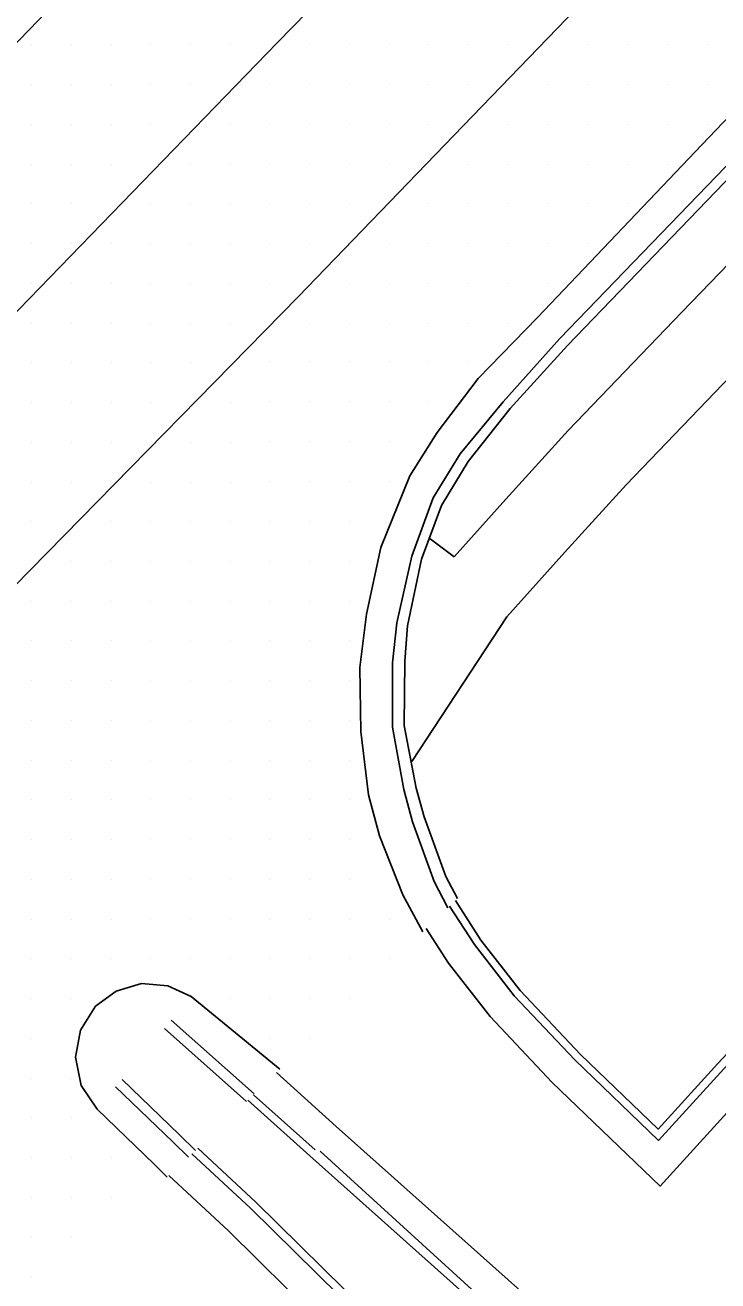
# Model space of a CAD drawing. Extents: x 1762120 to 1766775, y 709485 to 712965.
# Drawn here: x 1766058.3 to 1766101.9, y 709766 to 709845 of the extents above; entities that cross this region are included whole.
import ezdxf

# ---------------------------------------------------------------- set-up
doc = ezdxf.new("R2010")
doc.units = 0
for name, color, linetype in [('Exist DTM Drainline', 7, 'Continuous'), ('Exist DTM Scan Elevation Point', 7, 'Continuous'), ('Exist Roads Curbs', 7, 'Continuous'), ('Exist Roads EOP', 7, 'Continuous'), ('Exist Roads EOT', 7, 'Continuous'), ('PH Exist DTM Breakline', 7, 'Continuous')]:
    doc.layers.add(name, color=color, linetype=linetype)

msp = doc.modelspace()

# ---------------------------------------------------------------- linework, layer by layer
at = {"layer": 'Exist DTM Drainline'}
for points in [[(1766169.65, 709907.324), (1766166.951, 709904.348), (1766164.205, 709901.44), (1766153.955, 709890.491), (1766143.685, 709879.561), (1766133.308, 709868.591), (1766122.992, 709857.702), (1766112.648, 709846.84), (1766102.408, 709836.085), (1766091.991, 709825.291), (1766088.425, 709821.306), (1766085.713, 709818.035), (1766084.028, 709815.262), (1766082.667, 709811.583), (1766081.723, 709807.399), (1766081.459, 709804.869), (1766081.468, 709800.836), (1766082.178, 709796.899), (1766082.709, 709794.88), (1766084.074, 709791.118), (1766084.948, 709789.469)], [(1766072.763, 709777.764), (1766067.527, 709782.382)], [(1766068.626, 709773.777), (1766067.636, 709774.745), (1766064.031, 709778.188)]]:
    msp.add_lwpolyline(points, dxfattribs=at)
at = {"layer": 'Exist DTM Scan Elevation Point'}
for p, q in [((1766058.75, 709843.75), (1766058.75, 709843.75)), ((1766061.25, 709843.75), (1766061.25, 709843.75)), ((1766063.75, 709843.75), (1766063.75, 709843.75)), ((1766066.25, 709843.75), (1766066.25, 709843.75)), ((1766068.75, 709843.75), (1766068.75, 709843.75)), ((1766071.25, 709843.75), (1766071.25, 709843.75)), ((1766076.25, 709843.75), (1766076.25, 709843.75)), ((1766078.75, 709843.75), (1766078.75, 709843.75)), ((1766081.25, 709843.75), (1766081.25, 709843.75)), ((1766083.75, 709843.75), (1766083.75, 709843.75)), ((1766086.25, 709843.75), (1766086.25, 709843.75)), ((1766088.75, 709843.75), (1766088.75, 709843.75)), ((1766093.75, 709843.75), (1766093.75, 709843.75)), ((1766096.25, 709843.75), (1766096.25, 709843.75)), ((1766098.75, 709843.75), (1766098.75, 709843.75)), ((1766101.25, 709843.75), (1766101.25, 709843.75)), ((1766058.75, 709841.25), (1766058.75, 709841.25)), ((1766061.25, 709841.25), (1766061.25, 709841.25)), ((1766063.75, 709841.25), (1766063.75, 709841.25)), ((1766066.25, 709841.25), (1766066.25, 709841.25)), ((1766068.75, 709841.25), (1766068.75, 709841.25)), ((1766073.75, 709841.25), (1766073.75, 709841.25)), ((1766076.25, 709841.25), (1766076.25, 709841.25)), ((1766078.75, 709841.25), (1766078.75, 709841.25)), ((1766081.25, 709841.25), (1766081.25, 709841.25)), ((1766083.75, 709841.25), (1766083.75, 709841.25)), ((1766086.25, 709841.25), (1766086.25, 709841.25)), ((1766091.25, 709841.25), (1766091.25, 709841.25)), ((1766093.75, 709841.25), (1766093.75, 709841.25)), ((1766096.25, 709841.25), (1766096.25, 709841.25)), ((1766098.75, 709841.25), (1766098.75, 709841.25)), ((1766101.25, 709841.25), (1766101.25, 709841.25)), ((1766058.75, 709838.75), (1766058.75, 709838.75)), ((1766061.25, 709838.75), (1766061.25, 709838.75)), ((1766063.75, 709838.75), (1766063.75, 709838.75)), ((1766066.25, 709838.75), (1766066.25, 709838.75)), ((1766071.25, 709838.75), (1766071.25, 709838.75)), ((1766073.75, 709838.75), (1766073.75, 709838.75)), ((1766076.25, 709838.75), (1766076.25, 709838.75)), ((1766078.75, 709838.75), (1766078.75, 709838.75)), ((1766081.25, 709838.75), (1766081.25, 709838.75)), ((1766083.75, 709838.75), (1766083.75, 709838.75)), ((1766088.75, 709838.75), (1766088.75, 709838.75)), ((1766091.25, 709838.75), (1766091.25, 709838.75)), ((1766093.75, 709838.75), (1766093.75, 709838.75)), ((1766096.25, 709838.75), (1766096.25, 709838.75)), ((1766098.75, 709838.75), (1766098.75, 709838.75)), ((1766101.25, 709838.75), (1766101.25, 709838.75)), ((1766058.75, 709836.25), (1766058.75, 709836.25)), ((1766061.25, 709836.25), (1766061.25, 709836.25)), ((1766063.75, 709836.25), (1766063.75, 709836.25)), ((1766068.75, 709836.25), (1766068.75, 709836.25)), ((1766071.25, 709836.25), (1766071.25, 709836.25)), ((1766073.75, 709836.25), (1766073.75, 709836.25)), ((1766076.25, 709836.25), (1766076.25, 709836.25)), ((1766078.75, 709836.25), (1766078.75, 709836.25)), ((1766081.25, 709836.25), (1766081.25, 709836.25)), ((1766086.25, 709836.25), (1766086.25, 709836.25)), ((1766088.75, 709836.25), (1766088.75, 709836.25)), ((1766091.25, 709836.25), (1766091.25, 709836.25)), ((1766093.75, 709836.25), (1766093.75, 709836.25)), ((1766096.25, 709836.25), (1766096.25, 709836.25)), ((1766098.75, 709836.25), (1766098.75, 709836.25)), ((1766058.75, 709833.75), (1766058.75, 709833.75)), ((1766061.25, 709833.75), (1766061.25, 709833.75)), ((1766066.25, 709833.75), (1766066.25, 709833.75)), ((1766068.75, 709833.75), (1766068.75, 709833.75)), ((1766071.25, 709833.75), (1766071.25, 709833.75)), ((1766073.75, 709833.75), (1766073.75, 709833.75)), ((1766076.25, 709833.75), (1766076.25, 709833.75)), ((1766078.75, 709833.75), (1766078.75, 709833.75)), ((1766083.75, 709833.75), (1766083.75, 709833.75)), ((1766086.25, 709833.75), (1766086.25, 709833.75)), ((1766088.75, 709833.75), (1766088.75, 709833.75)), ((1766091.25, 709833.75), (1766091.25, 709833.75)), ((1766093.75, 709833.75), (1766093.75, 709833.75)), ((1766096.25, 709833.75), (1766096.25, 709833.75)), ((1766058.75, 709831.25), (1766058.75, 709831.25)), ((1766061.25, 709831.25), (1766061.25, 709831.25)), ((1766063.75, 709831.25), (1766063.75, 709831.25)), ((1766066.25, 709831.25), (1766066.25, 709831.25)), ((1766068.75, 709831.25), (1766068.75, 709831.25)), ((1766071.25, 709831.25), (1766071.25, 709831.25)), ((1766073.75, 709831.25), (1766073.75, 709831.25)), ((1766076.25, 709831.25), (1766076.25, 709831.25)), ((1766081.25, 709831.25), (1766081.25, 709831.25)), ((1766083.75, 709831.25), (1766083.75, 709831.25)), ((1766086.25, 709831.25), (1766086.25, 709831.25)), ((1766088.75, 709831.25), (1766088.75, 709831.25)), ((1766091.25, 709831.25), (1766091.25, 709831.25)), ((1766093.75, 709831.25), (1766093.75, 709831.25)), ((1766058.75, 709828.75), (1766058.75, 709828.75)), ((1766061.25, 709828.75), (1766061.25, 709828.75)), ((1766063.75, 709828.75), (1766063.75, 709828.75)), ((1766066.25, 709828.75), (1766066.25, 709828.75)), ((1766068.75, 709828.75), (1766068.75, 709828.75)), ((1766071.25, 709828.75), (1766071.25, 709828.75)), ((1766073.75, 709828.75), (1766073.75, 709828.75)), ((1766078.75, 709828.75), (1766078.75, 709828.75)), ((1766081.25, 709828.75), (1766081.25, 709828.75)), ((1766083.75, 709828.75), (1766083.75, 709828.75)), ((1766086.25, 709828.75), (1766086.25, 709828.75)), ((1766088.75, 709828.75), (1766088.75, 709828.75)), ((1766091.25, 709828.75), (1766091.25, 709828.75)), ((1766058.75, 709826.25), (1766058.75, 709826.25)), ((1766061.25, 709826.25), (1766061.25, 709826.25)), ((1766063.75, 709826.25), (1766063.75, 709826.25)), ((1766066.25, 709826.25), (1766066.25, 709826.25)), ((1766068.75, 709826.25), (1766068.75, 709826.25)), ((1766071.25, 709826.25), (1766071.25, 709826.25)), ((1766076.25, 709826.25), (1766076.25, 709826.25)), ((1766078.75, 709826.25), (1766078.75, 709826.25)), ((1766081.25, 709826.25), (1766081.25, 709826.25)), ((1766083.75, 709826.25), (1766083.75, 709826.25)), ((1766086.25, 709826.25), (1766086.25, 709826.25)), ((1766088.75, 709826.25), (1766088.75, 709826.25)), ((1766058.75, 709823.75), (1766058.75, 709823.75)), ((1766061.25, 709823.75), (1766061.25, 709823.75)), ((1766063.75, 709823.75), (1766063.75, 709823.75)), ((1766066.25, 709823.75), (1766066.25, 709823.75)), ((1766068.75, 709823.75), (1766068.75, 709823.75)), ((1766073.75, 709823.75), (1766073.75, 709823.75)), ((1766076.25, 709823.75), (1766076.25, 709823.75)), ((1766078.75, 709823.75), (1766078.75, 709823.75)), ((1766081.25, 709823.75), (1766081.25, 709823.75)), ((1766083.75, 709823.75), (1766083.75, 709823.75)), ((1766086.25, 709823.75), (1766086.25, 709823.75)), ((1766058.75, 709821.25), (1766058.75, 709821.25)), ((1766061.25, 709821.25), (1766061.25, 709821.25)), ((1766063.75, 709821.25), (1766063.75, 709821.25)), ((1766066.25, 709821.25), (1766066.25, 709821.25)), ((1766071.25, 709821.25), (1766071.25, 709821.25)), ((1766073.75, 709821.25), (1766073.75, 709821.25)), ((1766076.25, 709821.25), (1766076.25, 709821.25)), ((1766078.75, 709821.25), (1766078.75, 709821.25)), ((1766081.25, 709821.25), (1766081.25, 709821.25)), ((1766083.75, 709821.25), (1766083.75, 709821.25)), ((1766058.75, 709818.75), (1766058.75, 709818.75)), ((1766061.25, 709818.75), (1766061.25, 709818.75)), ((1766063.75, 709818.75), (1766063.75, 709818.75)), ((1766068.75, 709818.75), (1766068.75, 709818.75)), ((1766071.25, 709818.75), (1766071.25, 709818.75)), ((1766073.75, 709818.75), (1766073.75, 709818.75)), ((1766076.25, 709818.75), (1766076.25, 709818.75)), ((1766078.75, 709818.75), (1766078.75, 709818.75)), ((1766081.25, 709818.75), (1766081.25, 709818.75)), ((1766058.75, 709816.25), (1766058.75, 709816.25)), ((1766061.25, 709816.25), (1766061.25, 709816.25)), ((1766066.25, 709816.25), (1766066.25, 709816.25)), ((1766068.75, 709816.25), (1766068.75, 709816.25)), ((1766071.25, 709816.25), (1766071.25, 709816.25)), ((1766073.75, 709816.25), (1766073.75, 709816.25)), ((1766076.25, 709816.25), (1766076.25, 709816.25)), ((1766078.75, 709816.25), (1766078.75, 709816.25)), ((1766081.25, 709816.25), (1766081.25, 709816.25)), ((1766058.75, 709813.75), (1766058.75, 709813.75)), ((1766063.75, 709813.75), (1766063.75, 709813.75)), ((1766066.25, 709813.75), (1766066.25, 709813.75)), ((1766068.75, 709813.75), (1766068.75, 709813.75)), ((1766071.25, 709813.75), (1766071.25, 709813.75)), ((1766073.75, 709813.75), (1766073.75, 709813.75)), ((1766076.25, 709813.75), (1766076.25, 709813.75)), ((1766078.75, 709813.75), (1766078.75, 709813.75)), ((1766061.25, 709811.25), (1766061.25, 709811.25)), ((1766063.75, 709811.25), (1766063.75, 709811.25)), ((1766066.25, 709811.25), (1766066.25, 709811.25)), ((1766068.75, 709811.25), (1766068.75, 709811.25)), ((1766071.25, 709811.25), (1766071.25, 709811.25)), ((1766073.75, 709811.25), (1766073.75, 709811.25)), ((1766076.25, 709811.25), (1766076.25, 709811.25)), ((1766078.75, 709811.25), (1766078.75, 709811.25)), ((1766058.75, 709808.75), (1766058.75, 709808.75)), ((1766061.25, 709808.75), (1766061.25, 709808.75)), ((1766063.75, 709808.75), (1766063.75, 709808.75)), ((1766066.25, 709808.75), (1766066.25, 709808.75)), ((1766068.75, 709808.75), (1766068.75, 709808.75)), ((1766071.25, 709808.75), (1766071.25, 709808.75)), ((1766073.75, 709808.75), (1766073.75, 709808.75)), ((1766076.25, 709808.75), (1766076.25, 709808.75)), ((1766078.75, 709808.75), (1766078.75, 709808.75)), ((1766058.75, 709806.25), (1766058.75, 709806.25)), ((1766061.25, 709806.25), (1766061.25, 709806.25)), ((1766063.75, 709806.25), (1766063.75, 709806.25)), ((1766066.25, 709806.25), (1766066.25, 709806.25)), ((1766068.75, 709806.25), (1766068.75, 709806.25)), ((1766071.25, 709806.25), (1766071.25, 709806.25)), ((1766073.75, 709806.25), (1766073.75, 709806.25)), ((1766076.25, 709806.25), (1766076.25, 709806.25)), ((1766078.75, 709806.25), (1766078.75, 709806.25)), ((1766058.75, 709803.75), (1766058.75, 709803.75)), ((1766061.25, 709803.75), (1766061.25, 709803.75)), ((1766063.75, 709803.75), (1766063.75, 709803.75)), ((1766066.25, 709803.75), (1766066.25, 709803.75)), ((1766068.75, 709803.75), (1766068.75, 709803.75)), ((1766071.25, 709803.75), (1766071.25, 709803.75)), ((1766073.75, 709803.75), (1766073.75, 709803.75)), ((1766076.25, 709803.75), (1766076.25, 709803.75)), ((1766078.75, 709803.75), (1766078.75, 709803.75)), ((1766058.75, 709801.25), (1766058.75, 709801.25)), ((1766061.25, 709801.25), (1766061.25, 709801.25)), ((1766063.75, 709801.25), (1766063.75, 709801.25)), ((1766066.25, 709801.25), (1766066.25, 709801.25)), ((1766068.75, 709801.25), (1766068.75, 709801.25)), ((1766071.25, 709801.25), (1766071.25, 709801.25)), ((1766073.75, 709801.25), (1766073.75, 709801.25)), ((1766076.25, 709801.25), (1766076.25, 709801.25)), ((1766078.75, 709801.25), (1766078.75, 709801.25)), ((1766058.75, 709798.75), (1766058.75, 709798.75)), ((1766061.25, 709798.75), (1766061.25, 709798.75)), ((1766063.75, 709798.75), (1766063.75, 709798.75)), ((1766066.25, 709798.75), (1766066.25, 709798.75)), ((1766068.75, 709798.75), (1766068.75, 709798.75)), ((1766071.25, 709798.75), (1766071.25, 709798.75)), ((1766073.75, 709798.75), (1766073.75, 709798.75)), ((1766076.25, 709798.75), (1766076.25, 709798.75)), ((1766078.75, 709798.75), (1766078.75, 709798.75)), ((1766058.75, 709796.25), (1766058.75, 709796.25)), ((1766061.25, 709796.25), (1766061.25, 709796.25)), ((1766063.75, 709796.25), (1766063.75, 709796.25)), ((1766066.25, 709796.25), (1766066.25, 709796.25)), ((1766068.75, 709796.25), (1766068.75, 709796.25)), ((1766071.25, 709796.25), (1766071.25, 709796.25)), ((1766073.75, 709796.25), (1766073.75, 709796.25)), ((1766076.25, 709796.25), (1766076.25, 709796.25)), ((1766078.75, 709796.25), (1766078.75, 709796.25)), ((1766058.75, 709793.75), (1766058.75, 709793.75)), ((1766061.25, 709793.75), (1766061.25, 709793.75)), ((1766063.75, 709793.75), (1766063.75, 709793.75)), ((1766066.25, 709793.75), (1766066.25, 709793.75)), ((1766068.75, 709793.75), (1766068.75, 709793.75)), ((1766071.25, 709793.75), (1766071.25, 709793.75)), ((1766073.75, 709793.75), (1766073.75, 709793.75)), ((1766076.25, 709793.75), (1766076.25, 709793.75)), ((1766078.75, 709793.75), (1766078.75, 709793.75)), ((1766058.75, 709791.25), (1766058.75, 709791.25)), ((1766061.25, 709791.25), (1766061.25, 709791.25)), ((1766063.75, 709791.25), (1766063.75, 709791.25)), ((1766066.25, 709791.25), (1766066.25, 709791.25)), ((1766068.75, 709791.25), (1766068.75, 709791.25)), ((1766071.25, 709791.25), (1766071.25, 709791.25)), ((1766073.75, 709791.25), (1766073.75, 709791.25)), ((1766076.25, 709791.25), (1766076.25, 709791.25)), ((1766078.75, 709791.25), (1766078.75, 709791.25)), ((1766058.75, 709788.75), (1766058.75, 709788.75)), ((1766061.25, 709788.75), (1766061.25, 709788.75)), ((1766063.75, 709788.75), (1766063.75, 709788.75)), ((1766066.25, 709788.75), (1766066.25, 709788.75)), ((1766068.75, 709788.75), (1766068.75, 709788.75)), ((1766071.25, 709788.75), (1766071.25, 709788.75)), ((1766073.75, 709788.75), (1766073.75, 709788.75)), ((1766076.25, 709788.75), (1766076.25, 709788.75)), ((1766078.75, 709788.75), (1766078.75, 709788.75)), ((1766081.25, 709788.75), (1766081.25, 709788.75)), ((1766058.75, 709786.25), (1766058.75, 709786.25)), ((1766061.25, 709786.25), (1766061.25, 709786.25)), ((1766063.75, 709786.25), (1766063.75, 709786.25)), ((1766066.25, 709786.25), (1766066.25, 709786.25)), ((1766068.75, 709786.25), (1766068.75, 709786.25)), ((1766071.25, 709786.25), (1766071.25, 709786.25)), ((1766073.75, 709786.25), (1766073.75, 709786.25)), ((1766076.25, 709786.25), (1766076.25, 709786.25)), ((1766078.75, 709786.25), (1766078.75, 709786.25)), ((1766081.25, 709786.25), (1766081.25, 709786.25)), ((1766058.75, 709783.75), (1766058.75, 709783.75)), ((1766061.25, 709783.75), (1766061.25, 709783.75)), ((1766071.25, 709783.75), (1766071.25, 709783.75)), ((1766073.75, 709783.75), (1766073.75, 709783.75)), ((1766076.25, 709783.75), (1766076.25, 709783.75)), ((1766078.75, 709783.75), (1766078.75, 709783.75)), ((1766058.75, 709781.25), (1766058.75, 709781.25)), ((1766073.75, 709781.25), (1766073.75, 709781.25)), ((1766076.25, 709781.25), (1766076.25, 709781.25)), ((1766058.75, 709778.75), (1766058.75, 709778.75)), ((1766061.25, 709778.75), (1766061.25, 709778.75)), ((1766058.75, 709776.25), (1766058.75, 709776.25)), ((1766061.25, 709776.25), (1766061.25, 709776.25)), ((1766058.75, 709773.75), (1766058.75, 709773.75)), ((1766061.25, 709773.75), (1766061.25, 709773.75)), ((1766063.75, 709773.75), (1766063.75, 709773.75)), ((1766058.75, 709771.25), (1766058.75, 709771.25)), ((1766061.25, 709771.25), (1766061.25, 709771.25)), ((1766063.75, 709771.25), (1766063.75, 709771.25)), ((1766058.75, 709768.75), (1766058.75, 709768.75)), ((1766061.25, 709768.75), (1766061.25, 709768.75)), ((1766058.75, 709766.25), (1766058.75, 709766.25))]:
    msp.add_line(p, q, dxfattribs=at)
at = {"layer": 'Exist Roads Curbs'}
for points in [[(1766170.166, 709906.89), (1766167.441, 709903.879), (1766164.691, 709900.975), (1766154.429, 709890.037), (1766144.155, 709879.111), (1766133.78, 709868.12), (1766123.444, 709857.249), (1766113.145, 709846.345), (1766102.867, 709835.649), (1766092.463, 709824.843), (1766088.873, 709820.88), (1766086.225, 709817.549), (1766084.534, 709814.783), (1766083.28, 709811.399), (1766082.396, 709807.202), (1766082.245, 709804.974), (1766082.184, 709800.922), (1766082.947, 709796.987), (1766083.449, 709795.182), (1766084.82, 709791.424), (1766085.55, 709790.042)], [(1766072.276, 709777.28), (1766067.112, 709781.861)], [(1766069.055, 709774.191), (1766068.028, 709775.189), (1766064.448, 709778.662)]]:
    msp.add_lwpolyline(points, dxfattribs=at)
at = {"layer": 'Exist Roads EOP'}
for points in [[(1766168.116, 709908.591), (1766165.531, 709905.68), (1766162.806, 709902.753), (1766152.543, 709891.815), (1766142.261, 709880.896), (1766131.948, 709869.914), (1766121.513, 709859.141), (1766111.202, 709848.248), (1766100.929, 709837.459), (1766090.574, 709826.608), (1766086.845, 709822.774), (1766084.274, 709819.37), (1766082.542, 709816.641), (1766080.718, 709812.142), (1766079.831, 709807.942), (1766079.401, 709804.572), (1766079.468, 709800.546), (1766079.947, 709796.576), (1766080.64, 709793.983), (1766082.119, 709790.27), (1766083.368, 709787.95)], [(1766067.289, 709772.518), (1766066.461, 709773.333), (1766062.873, 709776.794), (1766061.875, 709778.274), (1766061.51, 709780.061), (1766061.826, 709781.768), (1766062.78, 709783.267), (1766064.071, 709784.225), (1766065.668, 709784.689), (1766067.33, 709784.56), (1766068.783, 709783.891)], [(1766074.377, 709779.314), (1766068.783, 709783.891)]]:
    msp.add_lwpolyline(points, dxfattribs=at)
at = {"layer": 'Exist Roads EOT'}
for points in [[(1765850.559, 709648.395), (1765862.184, 709658.073), (1765873.34, 709667.574), (1765884.587, 709677.443), (1765895.462, 709687.127), (1765906.48, 709697.308), (1765917.914, 709707.999), (1765928.787, 709718.278), (1765939.568, 709728.478), (1765950.182, 709738.573), (1765961.071, 709749.027), (1765973.922, 709761.359), (1765996.085, 709782.766), (1766011.434, 709797.62), (1766042.417, 709828.065), (1766058.613, 709844.721), (1766084.122, 709871.294), (1766104.793, 709893.308), (1766122.442, 709912.09), (1766134.448, 709925.027)], [(1766157.199, 709913.902), (1766138.665, 709894.184), (1766120.455, 709874.887), (1766100.917, 709854.368), (1766092.994, 709846.011), (1766085.31, 709838.046), (1766075.524, 709827.9), (1766065.003, 709817.158), (1766054.474, 709806.441), (1766043.843, 709795.887), (1766033.296, 709785.587), (1766022.594, 709775.092), (1766012.089, 709764.874), (1766001.005, 709754.15), (1765990.394, 709743.749), (1765979.714, 709733.69), (1765969.133, 709723.563), (1765957.922, 709712.948), (1765946.597, 709702.303), (1765935.86, 709692.292), (1765924.386, 709681.654), (1765914.147, 709672.103), (1765903.116, 709661.946), (1765891.963, 709651.48)], [(1765850.171, 709632.674), (1765873.163, 709651.388), (1765880.442, 709657.705), (1765903.52, 709678.268), (1765910.138, 709684.336), (1765932.278, 709705.045), (1765938.93, 709711.311), (1765961.57, 709732.672), (1765967.981, 709738.812), (1765990.209, 709759.99), (1765996.872, 709766.488), (1766019.159, 709788.089), (1766024.948, 709793.862), (1766046.869, 709815.774), (1766053.375, 709822.403), (1766074.206, 709843.881), (1766080.821, 709850.689), (1766101.744, 709872.48), (1766108.051, 709879.121), (1766129.359, 709901.644), (1766135.682, 709908.304)]]:
    msp.add_lwpolyline(points, dxfattribs=at)
at = {"layer": 'PH Exist DTM Breakline'}
for p, q in [((1766085.339, 709811.544), (1766083.819, 709812.667)), ((1766082.683, 709798.675), (1766088.662, 709807.759))]:
    msp.add_line(p, q, dxfattribs=at)
for points in [[(1766085.339, 709811.544), (1766088.582, 709815.178), (1766092.51, 709819.49), (1766099.664, 709826.942), (1766110.318, 709837.972), (1766122.059, 709850.533), (1766137.036, 709866.248), (1766154.409, 709884.552), (1766167.852, 709898.969), (1766182.853, 709915.067), (1766195.523, 709928.837), (1766205.357, 709939.431), (1766212.551, 709947.612), (1766216.146, 709951.341), (1766220.36, 709954.727), (1766222.366, 709956.44)], [(1766088.662, 709807.759), (1766092.295, 709811.83), (1766096.162, 709816.075), (1766103.266, 709823.474), (1766113.943, 709834.527), (1766125.695, 709847.101), (1766140.659, 709862.802), (1766158.051, 709881.126), (1766171.51, 709895.56), (1766186.522, 709911.67), (1766199.195, 709925.444), (1766209.067, 709936.079), (1766216.23, 709944.224), (1766219.526, 709947.642), (1766223.55, 709950.876), (1766225.612, 709952.637)], [(1766171.305, 709825.765), (1766169.134, 709822.206), (1766167.034, 709819.809), (1766164.898, 709818.285), (1766163.055, 709817.713), (1766161.135, 709817.762), (1766159.778, 709818.046), (1766157.045, 709819.88), (1766147.032, 709827.484), (1766123.875, 709802.394), (1766113.322, 709791.205), (1766111.084, 709788.696), (1766102.299, 709779.331), (1766098.202, 709774.824), (1766092.937, 709779.887), (1766089.122, 709783.932), (1766086.616, 709787.145), (1766085.051, 709789.564)], [(1766170.879, 709826.026), (1766168.729, 709822.504), (1766166.696, 709820.182), (1766164.673, 709818.739), (1766162.986, 709818.215), (1766161.193, 709818.26), (1766159.976, 709818.516), (1766157.336, 709820.287), (1766146.973, 709828.157), (1766123.509, 709802.735), (1766112.953, 709791.543), (1766110.715, 709789.034), (1766101.932, 709779.67), (1766098.178, 709775.541), (1766093.292, 709780.239), (1766089.502, 709784.258), (1766087.024, 709787.435), (1766085.418, 709789.916)], [(1766173.013, 709824.724), (1766170.751, 709821.018), (1766168.385, 709818.316), (1766165.798, 709816.47), (1766163.334, 709815.705), (1766160.902, 709815.767), (1766158.986, 709816.169), (1766155.882, 709818.252), (1766147.27, 709824.793), (1766125.337, 709801.029), (1766114.796, 709789.853), (1766112.559, 709787.346), (1766103.769, 709777.974), (1766098.298, 709771.957), (1766091.515, 709778.479), (1766087.603, 709782.628), (1766084.985, 709785.984), (1766083.581, 709788.154)], [(1766074.151, 709779.095), (1766077.919, 709775.711)], [(1766072.71, 709777.701), (1766076.583, 709774.223)], [(1766072.35, 709777.352), (1766076.248, 709773.851)], [(1766077.919, 709775.711), (1766089.701, 709765.185), (1766089.925, 709764.98), (1766100.679, 709755.299), (1766102.68, 709752.827), (1766103.56, 709750.313), (1766103.339, 709748.408), (1766102.659, 709746.904), (1766101.15, 709745.551), (1766099.463, 709744.95), (1766097.701, 709744.984), (1766096.026, 709745.41), (1766094.691, 709746.226), (1766093.01, 709747.797), (1766087.03, 709753.64), (1766082.342, 709758.17), (1766076.702, 709763.638), (1766071.139, 709769.127), (1766067.387, 709772.61)], [(1766076.909, 709774.159), (1766088.582, 709763.499), (1766099.223, 709753.918), (1766100.907, 709751.838), (1766101.52, 709750.087), (1766101.388, 709748.947), (1766101.01, 709748.112), (1766100.108, 709747.303), (1766099.136, 709746.956), (1766097.97, 709746.979), (1766096.811, 709747.274), (1766095.907, 709747.826), (1766094.392, 709749.243), (1766088.424, 709755.074), (1766083.733, 709759.607), (1766078.101, 709765.068), (1766072.522, 709770.572), (1766068.842, 709773.989)], [(1766076.248, 709773.851), (1766088.015, 709763.339), (1766088.246, 709763.128), (1766098.86, 709753.573), (1766100.463, 709751.591), (1766101.01, 709750.03), (1766100.9, 709749.082), (1766100.598, 709748.414), (1766099.847, 709747.741), (1766099.054, 709747.458), (1766098.038, 709747.478), (1766097.007, 709747.74), (1766096.212, 709748.226), (1766094.737, 709749.605), (1766088.772, 709755.433), (1766084.081, 709759.966), (1766078.45, 709765.425), (1766072.868, 709770.933), (1766069.205, 709774.334)]]:
    msp.add_lwpolyline(points, dxfattribs=at)

doc.saveas('drawing.dxf')
